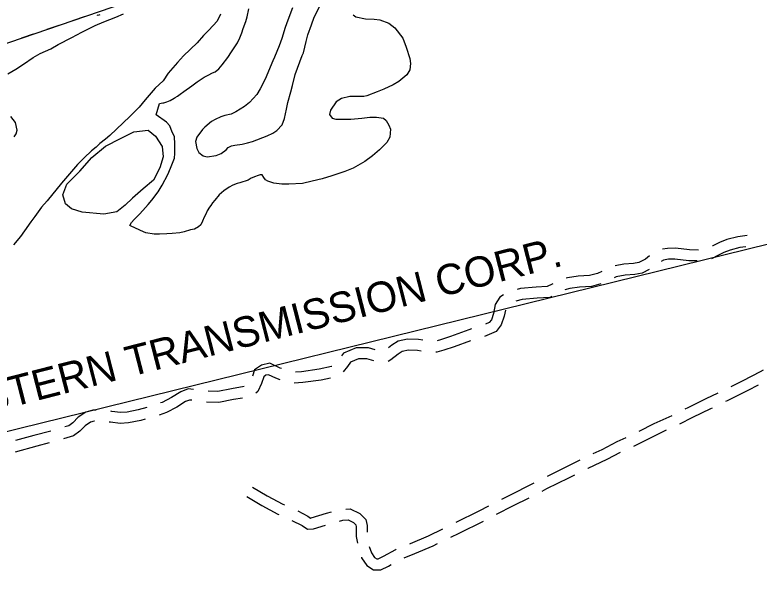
# Model space of a CAD drawing. Extents: x 3250478 to 3288318, y 788638 to 816472.
# Drawn here: x 3270490 to 3272527, y 802131 to 803712 of the extents above; entities that cross this region are included whole.
import ezdxf

# ---------------------------------------------------------------- set-up
doc = ezdxf.new("R2010")
doc.units = 0
for name, color, linetype in [('V-ROAD-CNTR', 7, 'Continuous'), ('V-SITE-VEGE', 7, 'Continuous'), ('V-TOPO-SHOR', 7, 'Continuous'), ('V-UTIL-IDEN', 7, 'Continuous'), ('V-UTIL-LINE', 7, 'Continuous')]:
    doc.layers.add(name, color=color, linetype=linetype)

msp = doc.modelspace()

# ---------------------------------------------------------------- linework, layer by layer
at = {"layer": 'V-ROAD-CNTR'}
for points in [[(3272493.8, 803107.5), (3272468.5, 803104.4), (3272438.1, 803096.8), (3272418.1, 803089), (3272399.7, 803079.6), (3272398.8, 803079.2)], [(3272490.1, 803076.8), (3272474, 803074.8), (3272447.2, 803068.1), (3272430.3, 803061.6), (3272413.4, 803053), (3272396.5, 803044.2)], [(3272361.3, 803068), (3272336.4, 803068.5), (3272297.5, 803073.2), (3272275.6, 803072.7), (3272261.9, 803070)], [(3272226.7, 803051.8), (3272215.4, 803043.1), (3272197.3, 803033.5), (3272183.1, 803031.1), (3272156.3, 803029), (3272132.8, 803024.4)], [(3272357.6, 803038.1), (3272334.4, 803038.6), (3272296, 803043.1), (3272278.8, 803042.8), (3272265.4, 803040.1), (3272258.9, 803036.8)], [(3272225.8, 803014.7), (3272207.1, 803004.8), (3272186.8, 803001.3), (3272160.3, 802999.3), (3272135.9, 802994.5), (3272129.6, 802991.9)], [(3272095.8, 803009.7), (3272084.6, 803004.2), (3272062.9, 802998), (3272031.8, 802996.3), (3272002.6, 802992.2), (3271998.4, 802991.1)], [(3271962.1, 802975.3), (3271960.6, 802974.4), (3271946.3, 802968), (3271916.7, 802966.1), (3271873.5, 802962.4), (3271864.2, 802960)], [(3272093.2, 802975.4), (3272067.9, 802968.3), (3272034.7, 802966.4), (3272008.6, 802962.8), (3271995, 802959.1)], [(3271827.5, 802945), (3271816.8, 802938.9), (3271804.5, 802918.5), (3271799.7, 802894.2), (3271794, 802877.3), (3271788.1, 802869.5), (3271777.6, 802865)], [(3271959.5, 802941), (3271953.7, 802938.4), (3271918.9, 802936.2), (3271878.6, 802932.7), (3271860.8, 802928.1)], [(3271832.1, 802903.6), (3271828.7, 802886.5), (3271820.9, 802863.1), (3271807.2, 802845), (3271774.9, 802831.2)], [(3271739.9, 802851.9), (3271731.9, 802849.5), (3271681.7, 802831.6), (3271654.6, 802822.3), (3271645.3, 802819.8)], [(3271605.8, 802821.2), (3271594, 802823.1), (3271564, 802823.5), (3271539.1, 802818.2), (3271521.1, 802807.9), (3271512, 802800.3)], [(3271736.7, 802819.4), (3271691.6, 802803.3), (3271663.3, 802793.6), (3271644.8, 802788.6), (3271641.7, 802788.5)], [(3271475.9, 802794.6), (3271457.8, 802800.2), (3271423.4, 802800.2), (3271389, 802785.2), (3271383.6, 802777.9)], [(3271602.1, 802791.5), (3271591.5, 802793.1), (3271567, 802793.4), (3271549.9, 802789.9), (3271538.3, 802783.1), (3271519.1, 802767.3), (3271511.1, 802763)], [(3271472.5, 802764.3), (3271453.2, 802770.2), (3271429.7, 802770.2), (3271408.5, 802761), (3271399.9, 802749.2), (3271388.2, 802734.8)], [(3271219.8, 802743.2), (3271216, 802744.9), (3271187.4, 802757.9), (3271164.4, 802753), (3271145.9, 802739.6), (3271140, 802722.6)], [(3271356.7, 802749), (3271356.2, 802748.7), (3271322.5, 802741.5), (3271274.2, 802734.9), (3271258, 802733.7)], [(3272450.2, 802694.4), (3272483.1, 802710.5), (3272530.3, 802735.5), (3272539, 802740.3)], [(3271215.8, 802712.2), (3271203.7, 802717.5), (3271184, 802726.5), (3271176.9, 802725), (3271171.1, 802720.8), (3271164.7, 802702.5), (3271154.2, 802680.3), (3271149, 802676.3)], [(3271353.3, 802717.4), (3271327.7, 802711.9), (3271277.4, 802705.1), (3271254.4, 802703.3)], [(3271117, 802694), (3271082.6, 802687.8), (3271045.4, 802680.7), (3271018.2, 802681.4)], [(3272435.6, 802653.8), (3272440.6, 802656.2), (3272496.7, 802683.8), (3272524.9, 802698.7)], [(3270978.6, 802686.5), (3270963.5, 802687.7), (3270943.5, 802680.1), (3270918.2, 802663.8), (3270892.3, 802650.6), (3270888.2, 802649.1)], [(3272324.3, 802633.1), (3272332.3, 802637.1), (3272381.9, 802661), (3272414.3, 802676.8)], [(3270974.1, 802656.7), (3270967.8, 802657.2), (3270957, 802653.1), (3270933.2, 802637.8), (3270904.4, 802623), (3270884.2, 802615.7)], [(3271112.6, 802662.7), (3271088, 802658.3), (3271047.9, 802650.6), (3271013.7, 802651.6)], [(3270712.1, 802629.2), (3270703.2, 802629.3), (3270683.7, 802624), (3270663.2, 802610), (3270647.7, 802594.7), (3270636.8, 802586.8), (3270626.5, 802583.6)], [(3270850.3, 802636.6), (3270827.1, 802630.5), (3270796.9, 802624.3), (3270778.4, 802623.3), (3270754.5, 802626.1), (3270751.9, 802626.4)], [(3272309.8, 802592.3), (3272345.6, 802610.2), (3272395, 802634), (3272399.6, 802636.2)], [(3272198.5, 802571.9), (3272239.8, 802593.1), (3272288.6, 802615.2)], [(3270707.4, 802599.2), (3270707, 802599.2), (3270696.4, 802596.4), (3270682.3, 802586.7), (3270667.2, 802571.8), (3270650.4, 802559.6), (3270622.2, 802550.8)], [(3270845.9, 802604.4), (3270834, 802601.3), (3270800.7, 802594.4), (3270777.4, 802593.2), (3270751, 802596.3), (3270747.2, 802596.7)], [(3270588.1, 802572.2), (3270541.4, 802560.1), (3270491.6, 802546.1)], [(3272183.9, 802531.2), (3272193.1, 802535.4), (3272252.9, 802566), (3272273.6, 802575.4)], [(3272072.8, 802510.4), (3272097.2, 802521.7), (3272138.2, 802543.6), (3272162.5, 802554.5)], [(3270583.6, 802540.1), (3270549.2, 802531.1), (3270490.5, 802514.6)], [(3272057.9, 802470.3), (3272059.1, 802470.9), (3272110.6, 802494.9), (3272147.5, 802514.6)], [(3271947.1, 802448.6), (3271992.9, 802471.4), (3272036.6, 802493.2)], [(3271932.6, 802407.8), (3271946.1, 802414.6), (3272006.3, 802444.5), (3272022.1, 802452.5)], [(3271822.2, 802385.5), (3271840.9, 802395.2), (3271911.4, 802430.7)], [(3271140.2, 802418.9), (3271180.3, 802394.6), (3271222.7, 802372), (3271227.3, 802369.9)], [(3271124.6, 802393.2), (3271165.4, 802368.5), (3271209.6, 802345), (3271211.7, 802344.1)], [(3271807.9, 802344.3), (3271854.6, 802368.5), (3271896.9, 802389.8)], [(3271697.3, 802322.3), (3271760.5, 802353.5), (3271786.7, 802367.1)], [(3271263.7, 802353.4), (3271291.1, 802339.4), (3271298.6, 802334), (3271300.9, 802334.2), (3271342.8, 802347.3), (3271356.2, 802350.8)], [(3271395.2, 802358.6), (3271407.7, 802359.4), (3271434, 802346.3), (3271450.3, 802330), (3271454, 802313.5), (3271454, 802295.4)], [(3271248.1, 802327.7), (3271275.5, 802313.7), (3271290.3, 802303.1), (3271306.7, 802304.6), (3271339.8, 802314.9)], [(3271378.3, 802325.6), (3271387.3, 802328), (3271401.6, 802328.9), (3271416.2, 802321.6), (3271422.9, 802315), (3271424, 802310.2), (3271424, 802283.1), (3271427.2, 802264.9)], [(3271682.6, 802281.8), (3271705.7, 802292.9), (3271772.4, 802325.9)], [(3271570.3, 802263.5), (3271572.7, 802264.4), (3271621.8, 802285.6), (3271661.3, 802304.8)], [(3271554.8, 802224.9), (3271584.3, 802236.8), (3271634.3, 802258.3), (3271646.6, 802264.3)], [(3271459.7, 802256), (3271465.6, 802238.5), (3271474.4, 802226.2), (3271480.1, 802222.5), (3271484.3, 802222.4), (3271498.3, 802229.3), (3271532.3, 802248.2), (3271533.2, 802248.5)], [(3271438, 802226.5), (3271438.6, 802224.6), (3271453.3, 802204.2), (3271471, 802192.5), (3271491.1, 802192.4), (3271512.2, 802202.6), (3271519.3, 802206.6)]]:
    msp.add_lwpolyline(points, dxfattribs=at)
at = {"layer": 'V-SITE-VEGE'}
for points in [[(3270876, 803438.6), (3270885.3, 803469.2), (3270894.6, 803470.9), (3270897.1, 803470.9), (3270905.6, 803474.3), (3270915, 803477.7), (3270925.1, 803483.6), (3270928.5, 803486.2), (3270934.5, 803489.6), (3270942.1, 803494.7), (3270952.3, 803502.3), (3270974.3, 803517.6), (3270988.7, 803528.7), (3271007.4, 803541.4), (3271018.4, 803547.3), (3271030.3, 803553.3), (3271037.9, 803555.8), (3271048.1, 803564.3), (3271056.6, 803575.4), (3271072.7, 803595.8), (3271082.8, 803611), (3271098.9, 803635.7), (3271105.7, 803649.2), (3271110.8, 803662.8), (3271114.2, 803674.7), (3271121.8, 803694.2), (3271125.2, 803706.9), (3271130.3, 803729)], [(3271249.9, 803731.6), (3271236.3, 803697.7), (3271229.6, 803677.3), (3271220.3, 803647.6), (3271212.6, 803627.3), (3271199.9, 803595.9), (3271195.7, 803586.5), (3271174.5, 803535.6), (3271161, 803509.3), (3271151.7, 803494), (3271132.2, 803471.9), (3271117.7, 803460.9), (3271094, 803446.4), (3271081.3, 803440.5), (3271064.3, 803436.2), (3271053.3, 803432.8), (3271038, 803426), (3271027.8, 803420.1), (3271009.2, 803404.8), (3271003.3, 803398), (3270987.2, 803376.8), (3270983.8, 803364.9), (3270987.2, 803346.2), (3270993.1, 803335.2), (3271005, 803325.9), (3271016, 803323.4), (3271040.6, 803326.8), (3271054.2, 803332.7), (3271067.8, 803342.1), (3271073.7, 803348.9), (3271082.2, 803353.1), (3271091.5, 803355.7), (3271111.9, 803358.2), (3271126.3, 803361.6), (3271139.9, 803365), (3271151.8, 803370.1), (3271168.7, 803376.1), (3271179.7, 803381.2), (3271195.9, 803388), (3271206.9, 803395.6), (3271221.3, 803410.9), (3271227.2, 803427.9), (3271233.1, 803454.2), (3271236.5, 803472), (3271245, 803500.9), (3271249.2, 803518.7), (3271256.8, 803549.2), (3271276.3, 803601), (3271279.7, 803608.6), (3271287.3, 803639.2), (3271291.5, 803657), (3271301.7, 803685), (3271308.4, 803705.4), (3271324.5, 803735.9)], [(3270470.2, 803550.8), (3270492.5, 803563.3), (3270512.7, 803576.9), (3270539.7, 803595.8), (3270558.7, 803606.2), (3270587.6, 803619.5), (3270607.7, 803631), (3270645.7, 803650.6), (3270672.5, 803665.1), (3270709.3, 803682.6), (3270732.7, 803692.8), (3270766, 803706), (3270787.2, 803715.2)], [(3271052.8, 803714.4), (3271043.4, 803694.9), (3271020.6, 803670.4), (3271005.9, 803655.5), (3270988.8, 803635.2), (3270951.4, 803600.2), (3270934.4, 803582.1), (3270909.3, 803552.1), (3270895.4, 803531.7), (3270873.9, 803511.6), (3270846.6, 803479.5), (3270829.5, 803459.2), (3270804.5, 803433.7), (3270749, 803381.6), (3270737.8, 803372.1), (3270722, 803359.5), (3270711.8, 803349.9), (3270699.4, 803339.3), (3270679, 803320.2), (3270660.9, 803302.1), (3270644.9, 803282.9), (3270617.5, 803250.8), (3270577.6, 803202.7), (3270562.7, 803185.6), (3270544.4, 803159.9)], [(3271415.3, 803712.3), (3271423, 803707.2), (3271449.3, 803701.3), (3271473, 803700.4)], [(3271473, 803700.4), (3271488.3, 803698.7), (3271512.9, 803689.4), (3271529.9, 803676.7), (3271551.1, 803647.9), (3271560.5, 803623.3), (3271570.7, 803592.8), (3271572.4, 803579.2), (3271570.7, 803561.4), (3271562.3, 803547.8), (3271540.2, 803529.9), (3271524.9, 803520.6), (3271499.5, 803508.7), (3271481.7, 803501.1), (3271452.9, 803490), (3271444.4, 803488.3), (3271406.2, 803488.3), (3271383.3, 803483.2), (3271368.9, 803473.8), (3271353.6, 803450.9), (3271351.1, 803439), (3271357.9, 803428.8), (3271368.1, 803426.3), (3271408.8, 803426.3), (3271439.3, 803428.9), (3271461.4, 803431.5), (3271479.2, 803431.5), (3271498.7, 803429), (3271505.5, 803423), (3271513.2, 803410.3), (3271517.4, 803399.3), (3271515.7, 803377.2), (3271508.1, 803362.8), (3271487.8, 803342.4), (3271468.3, 803326.3), (3271447.1, 803310.1), (3271415.7, 803292.3), (3271392.8, 803282.9), (3271357.2, 803271), (3271330.9, 803263.4), (3271302.9, 803256.6), (3271276.6, 803250.6), (3271239.2, 803248), (3271220.6, 803248.9), (3271198.5, 803251.4), (3271181.5, 803256.5), (3271175.6, 803259.9), (3271171.4, 803266.6), (3271166.3, 803274.3), (3271161.2, 803274.3), (3271152.7, 803271.7), (3271148.4, 803269.2), (3271136.6, 803264.9), (3271128.1, 803259.8), (3271105.2, 803252.2), (3271097.6, 803250.5), (3271085.7, 803245.4), (3271076.3, 803240.3), (3271061.1, 803230.1), (3271048.4, 803219), (3271036.5, 803204.6), (3271030.6, 803197), (3271026.3, 803190.2), (3271022.1, 803185.1), (3271016.2, 803175.7), (3271013.6, 803168.1), (3271007.7, 803157.9), (3271003.5, 803146.9), (3270998.4, 803137.5), (3270992.4, 803131.6), (3270981.4, 803124.8), (3270970.4, 803123.1), (3270952.6, 803118), (3270940.7, 803115.4), (3270920.3, 803112.9), (3270905.9, 803112), (3270885.6, 803111.1), (3270871.1, 803111.1), (3270848.2, 803115.4), (3270833.8, 803121.3), (3270816, 803129.8), (3270810, 803132.3), (3270804.1, 803135.7), (3270809.2, 803143.3), (3270815.9, 803151.8), (3270830.4, 803166.3), (3270839.7, 803176.4), (3270854.1, 803192.6), (3270864.3, 803204.5), (3270882.1, 803227.4), (3270893.1, 803246.1), (3270908.3, 803274.9), (3270915.1, 803292.7), (3270926.1, 803319.9), (3270927.8, 803332.6), (3270927.8, 803358.1), (3270926.1, 803379.3), (3270920.1, 803391.2), (3270913.3, 803408.1), (3270904.8, 803418.3), (3270876, 803438.6)], [(3270487.7, 803378), (3270493.4, 803386.5), (3270496, 803396.3), (3270491.1, 803417.4), (3270478.5, 803434.2)], [(3270544.4, 803159.9), (3270532.9, 803144.9), (3270515.6, 803120.2), (3270505.3, 803105.2), (3270485.9, 803082.7)]]:
    msp.add_lwpolyline(points, dxfattribs=at)
at = {"layer": 'V-TOPO-SHOR'}
msp.add_lwpolyline([(3270791.8, 803191.1), (3270768.2, 803173.1), (3270732.7, 803166.2), (3270673.4, 803171.6), (3270644.6, 803180.6), (3270628.4, 803194.2), (3270621, 803219.6), (3270631.3, 803248.9), (3270667.2, 803284.2), (3270700.3, 803321.3), (3270737.2, 803352.7), (3270778.6, 803373.3), (3270815.3, 803392), (3270854.2, 803396.5), (3270874.2, 803379.5), (3270892.6, 803351.3), (3270895.5, 803323.6), (3270886, 803293.5), (3270868.8, 803259.1), (3270840.6, 803235.6), (3270811.9, 803210.2), (3270791.8, 803191.1)], dxfattribs=at)
at = {"layer": 'V-UTIL-LINE'}
for points in [[(3267768.9, 795052), (3267595.7, 796245.4), (3267428.9, 797433.4), (3267186.1, 798668.3), (3266836.5, 800535.4), (3266601.4, 801827.2), (3266502.4, 802344.1), (3267033.5, 802517.9), (3268674.4, 803054.4), (3270333.6, 803588.9), (3271983.5, 804154), (3273734.5, 804723.4), (3276865.7, 805744)], [(3270648.3, 803696.7), (3270680.5, 803707.7)], [(3270713.4, 803712.3), (3270716.8, 803711.4), (3270720.3, 803711.9), (3270723.3, 803713.6)], [(3270578.3, 803672.7), (3270610.5, 803683.8)], [(3270508.3, 803648.8), (3270540.5, 803659.8)], [(3272915.8, 803173.6), (3269712.7, 802384.4)]]:
    msp.add_lwpolyline(points, dxfattribs=at)

# ---------------------------------------------------------------- texts
at = {"layer": 'V-UTIL-IDEN'}
msp.add_text('TEXAS EASTERN TRANSMISSION CORP.', height=83, rotation=14.408, dxfattribs=at).set_placement((3269884.4, 802484.1))

doc.saveas('drawing.dxf')
